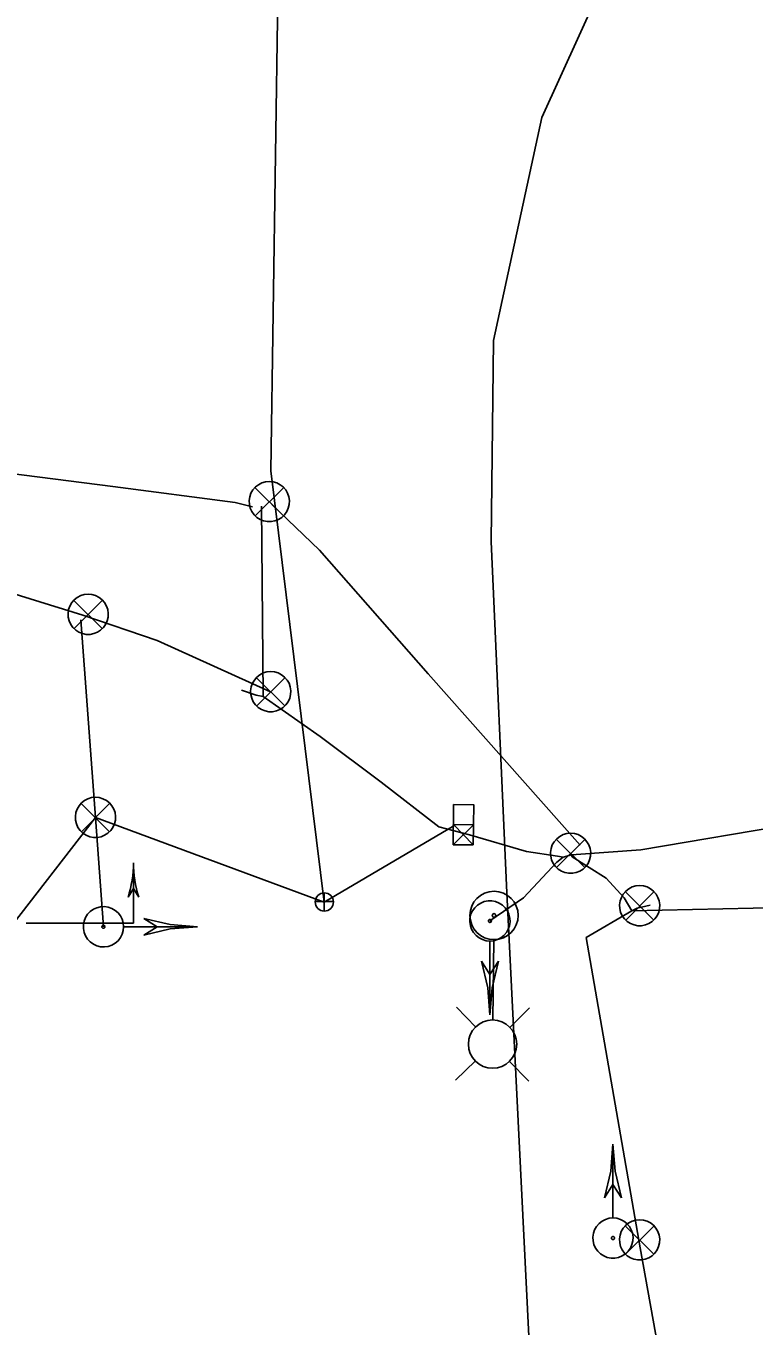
# Model space of a CAD drawing. Extents: x 596028 to 606371, y 330010 to 403088.
# Drawn here: x 604019.5 to 604138.8, y 339345.3 to 339558.4 of the extents above; entities that cross this region are included whole.
import ezdxf

# ---------------------------------------------------------------- set-up
doc = ezdxf.new("R2010")
doc.units = 0
for name, color, linetype in [('Default', 7, 'Continuous'), ('E_FTMS_Conduit', 7, 'Continuous'), ('E_LTG', 7, 'Continuous'), ('E_LTG_CID', 7, 'Continuous'), ('E_SIG', 7, 'Continuous'), ('E_SIG_Conduit', 7, 'Continuous'), ('E_UTL_E_UG', 7, 'Continuous'), ('E_UTL_FO_UG', 7, 'Continuous')]:
    doc.layers.add(name, color=color, linetype=linetype)

# ---------------------------------------------------------------- blocks, each defined once
blk = doc.blocks.new('PBX')
at = {"layer": 'Default'}
for p, q in [((15, 16), (-16, -15)), ((-16, 15), (15, -16))]:
    blk.add_line(p, q, dxfattribs=at)
blk.add_circle((0, 0), 22, dxfattribs=at)
blk = doc.blocks.new('_U270')
at = {"layer": 'E_SIG'}
for p, q in [((-6.09, 0.4), (6.1, 0.4)), ((0, 6.1), (0, -6.1))]:
    blk.add_line(p, q, dxfattribs=at)
blk.add_circle((0, 0.01), 6.1, dxfattribs=at)
blk = doc.blocks.new('POINT_DISPLAY')
at = {"layer": 'Default'}
blk.add_line((0, 0), (0, 0), dxfattribs=at)
blk = doc.blocks.new('CBX')
at = {"layer": 'E_SIG'}
for p, q in [((0, 16.5), (-32.9, -16.5)), ((-32.9, 16.5), (0, -16.5)), ((0, -16.5), (0, 16.5))]:
    blk.add_line(p, q, dxfattribs=at)
blk.add_lwpolyline([(-32.9, -16.5), (-32.9, 16.5), (32.9, 16.5), (32.9, -16.5)], close=True, dxfattribs=at)
blk.add_blockref('POINT_DISPLAY', (0, 0), dxfattribs=at)

msp = doc.modelspace()

# ---------------------------------------------------------------- linework, layer by layer
at = {"layer": 'E_FTMS_Conduit'}
for points in [[(604098.31, 339416.29), (604095.73, 339473.87), (604096.13, 339506.83), (604104.04, 339543.37), (604119.35, 339577.03), (604126.22, 339598.14), (604126.48, 339600.55), (604126.44, 339602.81), (604123.62, 339662.96), (604124.68, 339742.37), (604127.27, 339826.68), (604132.63, 339915.65), (604133.13, 339999.41), (604116.1, 340081), (604112.81, 340092.61), (604102.77, 340130.04), (604106.09, 340206.24), (604111.31, 340283.06)], [(604103.91, 339302.89), (604098.31, 339416.29)]]:
    msp.add_lwpolyline(points, dxfattribs=at)
at = {"layer": 'E_LTG'}
for points in [[(604096, 339395.52), (604096.14, 339408.57)], [(604093.22, 339394.29), (604090.02, 339397.56)], [(604098.76, 339394.23), (604102.02, 339397.43)], [(604093.15, 339388.75), (604089.88, 339385.56)], [(604098.69, 339388.69), (604101.88, 339385.42)]]:
    msp.add_lwpolyline(points, dxfattribs=at)
for centre, radius in [((604096.19, 339412.59), 3.96), ((604096.19, 339412.59), 0.303), ((604095.95, 339391.49), 3.96)]:
    msp.add_circle(centre, radius, dxfattribs=at)
at = {"layer": 'E_LTG_CID'}
msp.add_line((604239.21, 339416.05), (604118.8, 339413.36), dxfattribs=at)
for points in [[(603991.4, 339485.8), (603992.11, 339485.74), (604002.01, 339486.94), (604033.68, 339482.91), (604053.74, 339480.27), (604056.58, 339479.59)], [(604058.09, 339479.67), (604058.35, 339448.5)], [(604087.12, 339427.1), (604077.7, 339434.45), (604067.71, 339441.94), (604058.35, 339448.5), (604057.19, 339448.72), (604054.8, 339449.49)]]:
    msp.add_lwpolyline(points, dxfattribs=at)
at = {"layer": 'E_SIG'}
for points in [[(604059.35, 339483.73), (604058.73, 339483.67), (604058.13, 339483.49), (604057.57, 339483.2), (604057.07, 339482.82), (604056.66, 339482.34), (604056.35, 339481.8), (604056.14, 339481.21), (604056.06, 339480.58), (604056.09, 339479.96), (604056.23, 339479.35), (604056.49, 339478.78), (604056.86, 339478.27), (604057.31, 339477.83), (604057.84, 339477.49), (604058.42, 339477.26), (604059.04, 339477.14), (604059.67, 339477.14), (604060.28, 339477.26), (604060.86, 339477.49), (604061.39, 339477.83), (604061.85, 339478.27), (604062.21, 339478.78), (604062.47, 339479.35), (604062.62, 339479.96), (604062.65, 339480.58), (604062.56, 339481.21), (604062.35, 339481.8), (604062.04, 339482.34), (604061.63, 339482.82), (604061.14, 339483.2), (604060.58, 339483.49), (604059.98, 339483.67), (604059.35, 339483.73)], [(604057.02, 339482.69), (604061.67, 339478.08)], [(604057.06, 339478.08), (604061.72, 339482.73)], [(604029.66, 339465.24), (604029.03, 339465.18), (604028.43, 339465.01), (604027.87, 339464.72), (604027.38, 339464.33), (604026.97, 339463.86), (604026.65, 339463.31), (604026.45, 339462.72), (604026.36, 339462.1), (604026.39, 339461.47), (604026.54, 339460.86), (604026.8, 339460.29), (604027.16, 339459.78), (604027.62, 339459.35), (604028.14, 339459.01), (604028.73, 339458.78), (604029.34, 339458.66), (604029.97, 339458.66), (604030.59, 339458.78), (604031.17, 339459.01), (604031.7, 339459.35), (604032.15, 339459.78), (604032.51, 339460.29), (604032.77, 339460.86), (604032.92, 339461.47), (604032.95, 339462.1), (604032.86, 339462.72), (604032.66, 339463.31), (604032.34, 339463.86), (604031.93, 339464.33), (604031.44, 339464.72), (604030.88, 339465.01), (604030.28, 339465.18), (604029.66, 339465.24)], [(604027.32, 339464.21), (604031.98, 339459.6)], [(604027.37, 339459.6), (604032.02, 339464.25)], [(604059.58, 339452.57), (604058.96, 339452.51), (604058.36, 339452.33), (604057.8, 339452.04), (604057.31, 339451.66), (604056.9, 339451.18), (604056.58, 339450.64), (604056.38, 339450.05), (604056.29, 339449.43), (604056.32, 339448.8), (604056.47, 339448.19), (604056.73, 339447.62), (604057.09, 339447.11), (604057.55, 339446.67), (604058.07, 339446.34), (604058.66, 339446.1), (604059.27, 339445.98), (604059.9, 339445.98), (604060.51, 339446.1), (604061.1, 339446.34), (604061.62, 339446.67), (604062.08, 339447.11), (604062.44, 339447.62), (604062.7, 339448.19), (604062.85, 339448.8), (604062.88, 339449.43), (604062.79, 339450.05), (604062.59, 339450.64), (604062.27, 339451.18), (604061.86, 339451.66), (604061.37, 339452.04), (604060.81, 339452.33), (604060.21, 339452.51), (604059.58, 339452.57)], [(604057.25, 339451.53), (604061.91, 339446.92)], [(604057.3, 339446.92), (604061.95, 339451.57)], [(604030.85, 339431.96), (604030.23, 339431.9), (604029.63, 339431.72), (604029.07, 339431.44), (604028.57, 339431.05), (604028.16, 339430.58), (604027.85, 339430.03), (604027.64, 339429.44), (604027.56, 339428.82), (604027.59, 339428.19), (604027.73, 339427.58), (604027.99, 339427.01), (604028.36, 339426.5), (604028.81, 339426.07), (604029.34, 339425.73), (604029.92, 339425.49), (604030.54, 339425.38), (604031.17, 339425.38), (604031.78, 339425.49), (604032.36, 339425.73), (604032.89, 339426.07), (604033.35, 339426.5), (604033.71, 339427.01), (604033.97, 339427.58), (604034.12, 339428.19), (604034.15, 339428.82), (604034.06, 339429.44), (604033.85, 339430.03), (604033.54, 339430.58), (604033.13, 339431.05), (604032.64, 339431.44), (604032.08, 339431.72), (604031.48, 339431.9), (604030.85, 339431.96)], [(604028.52, 339430.92), (604033.17, 339426.31)], [(604028.56, 339426.31), (604033.22, 339430.97)], [(604108.75, 339426.07), (604108.12, 339426.01), (604107.52, 339425.83), (604106.96, 339425.55), (604106.47, 339425.16), (604106.06, 339424.68), (604105.74, 339424.14), (604105.54, 339423.55), (604105.45, 339422.93), (604105.48, 339422.3), (604105.63, 339421.69), (604105.89, 339421.12), (604106.25, 339420.61), (604106.71, 339420.18), (604107.23, 339419.84), (604107.82, 339419.6), (604108.43, 339419.49), (604109.06, 339419.49), (604109.68, 339419.6), (604110.26, 339419.84), (604110.79, 339420.18), (604111.24, 339420.61), (604111.6, 339421.12), (604111.86, 339421.69), (604112.01, 339422.3), (604112.04, 339422.93), (604111.95, 339423.55), (604111.75, 339424.14), (604111.43, 339424.68), (604111.02, 339425.16), (604110.53, 339425.55), (604109.97, 339425.83), (604109.37, 339426.01), (604108.75, 339426.07)], [(604106.41, 339425.03), (604111.07, 339420.42)], [(604106.46, 339420.42), (604111.11, 339425.08)], [(604037.08, 339411.34), (604037.08, 339421.22)], [(604037.08, 339416.99), (604036.2, 339415.58)], [(604037.97, 339415.58), (604037.08, 339416.99)], [(604120.07, 339417.48), (604119.44, 339417.42), (604118.84, 339417.25), (604118.28, 339416.96), (604117.79, 339416.57), (604117.38, 339416.1), (604117.07, 339415.55), (604116.86, 339414.96), (604116.77, 339414.34), (604116.8, 339413.71), (604116.95, 339413.1), (604117.21, 339412.53), (604117.57, 339412.02), (604118.03, 339411.59), (604118.55, 339411.25), (604119.14, 339411.02), (604119.75, 339410.9), (604120.38, 339410.9), (604121, 339411.02), (604121.58, 339411.25), (604122.11, 339411.59), (604122.56, 339412.02), (604122.92, 339412.53), (604123.19, 339413.1), (604123.33, 339413.71), (604123.36, 339414.34), (604123.27, 339414.96), (604123.07, 339415.55), (604122.76, 339416.1), (604122.34, 339416.57), (604121.85, 339416.96), (604121.29, 339417.25), (604120.69, 339417.42), (604120.07, 339417.48)], [(604117.73, 339416.44), (604122.39, 339411.83)], [(604117.78, 339411.83), (604122.43, 339416.49)], [(604035.46, 339410.73), (604035.4, 339411.36), (604035.23, 339411.96), (604034.94, 339412.51), (604034.55, 339413.01), (604034.08, 339413.42), (604033.53, 339413.73), (604032.94, 339413.94), (604032.32, 339414.03), (604031.69, 339414), (604031.08, 339413.85), (604030.51, 339413.59), (604030, 339413.22), (604029.57, 339412.77), (604029.23, 339412.24), (604029, 339411.66), (604028.88, 339411.04), (604028.88, 339410.42), (604029, 339409.8), (604029.23, 339409.22), (604029.57, 339408.69), (604030, 339408.24), (604030.51, 339407.87), (604031.08, 339407.61), (604031.69, 339407.46), (604032.32, 339407.43), (604032.94, 339407.52), (604033.53, 339407.73), (604034.08, 339408.04), (604034.55, 339408.45), (604034.94, 339408.95), (604035.23, 339409.5), (604035.4, 339410.11), (604035.46, 339410.73)], [(604095.52, 339408.39), (604096.15, 339408.45), (604096.75, 339408.63), (604097.31, 339408.91), (604097.8, 339409.3), (604098.21, 339409.78), (604098.52, 339410.32), (604098.73, 339410.91), (604098.82, 339411.53), (604098.79, 339412.16), (604098.64, 339412.77), (604098.38, 339413.34), (604098.02, 339413.85), (604097.56, 339414.28), (604097.03, 339414.62), (604096.45, 339414.86), (604095.83, 339414.98), (604095.21, 339414.98), (604094.59, 339414.86), (604094.01, 339414.62), (604093.48, 339414.28), (604093.03, 339413.85), (604092.66, 339413.34), (604092.4, 339412.77), (604092.25, 339412.16), (604092.23, 339411.53), (604092.31, 339410.91), (604092.52, 339410.32), (604092.83, 339409.78), (604093.24, 339409.3), (604093.74, 339408.91), (604094.29, 339408.63), (604094.9, 339408.45), (604095.52, 339408.39)], [(604047.56, 339410.73), (604043.11, 339411.08), (604038.76, 339412.11)], [(604040.96, 339410.73), (604038.76, 339412.11)], [(604095.52, 339411.44), (604095.57, 339411.44), (604095.62, 339411.46), (604095.66, 339411.48), (604095.7, 339411.51), (604095.73, 339411.54), (604095.75, 339411.59), (604095.77, 339411.63), (604095.77, 339411.68), (604095.77, 339411.73), (604095.76, 339411.77), (604095.74, 339411.82), (604095.71, 339411.86), (604095.68, 339411.89), (604095.64, 339411.91), (604095.59, 339411.93), (604095.55, 339411.94), (604095.5, 339411.94), (604095.45, 339411.93), (604095.41, 339411.91), (604095.37, 339411.89), (604095.33, 339411.86), (604095.3, 339411.82), (604095.28, 339411.77), (604095.27, 339411.73), (604095.27, 339411.68), (604095.28, 339411.63), (604095.29, 339411.59), (604095.32, 339411.54), (604095.35, 339411.51), (604095.38, 339411.48), (604095.43, 339411.46), (604095.47, 339411.44), (604095.52, 339411.44)], [(604037.08, 339411.34), (604019.47, 339411.34)], [(604032.42, 339410.73), (604032.41, 339410.78), (604032.4, 339410.82), (604032.38, 339410.87), (604032.35, 339410.9), (604032.31, 339410.94), (604032.27, 339410.96), (604032.22, 339410.98), (604032.17, 339410.98), (604032.13, 339410.98), (604032.08, 339410.97), (604032.04, 339410.95), (604032, 339410.92), (604031.96, 339410.89), (604031.94, 339410.85), (604031.92, 339410.8), (604031.91, 339410.75), (604031.91, 339410.71), (604031.92, 339410.66), (604031.94, 339410.62), (604031.96, 339410.57), (604032, 339410.54), (604032.04, 339410.51), (604032.08, 339410.49), (604032.13, 339410.48), (604032.17, 339410.48), (604032.22, 339410.49), (604032.27, 339410.5), (604032.31, 339410.53), (604032.35, 339410.56), (604032.38, 339410.59), (604032.4, 339410.64), (604032.41, 339410.68), (604032.42, 339410.73)], [(604032.14, 339411.34), (604032.14, 339411.34)], [(604047.56, 339410.73), (604035.52, 339410.73)], [(604047.56, 339410.73), (604043.11, 339410.38), (604038.76, 339409.36)], [(604038.76, 339409.36), (604040.96, 339410.73)], [(604095.52, 339396.29), (604095.52, 339408.33)], [(604095.52, 339396.29), (604095.18, 339400.74), (604094.15, 339405.09)], [(604094.15, 339405.09), (604095.52, 339402.89)], [(604095.52, 339396.29), (604095.87, 339400.74), (604096.9, 339405.09)], [(604095.52, 339402.89), (604096.9, 339405.09)], [(604115.69, 339375.1), (604115.35, 339370.65), (604114.32, 339366.3)], [(604115.69, 339375.1), (604115.69, 339363.06)], [(604115.69, 339375.1), (604116.04, 339370.65), (604117.07, 339366.3)], [(604115.69, 339368.5), (604114.32, 339366.3)], [(604117.07, 339366.3), (604115.69, 339368.5)], [(604115.69, 339363), (604115.07, 339362.94), (604114.47, 339362.77), (604113.91, 339362.48), (604113.42, 339362.09), (604113, 339361.62), (604112.69, 339361.07), (604112.49, 339360.48), (604112.4, 339359.86), (604112.43, 339359.23), (604112.57, 339358.62), (604112.83, 339358.05), (604113.2, 339357.54), (604113.65, 339357.11), (604114.18, 339356.77), (604114.76, 339356.54), (604115.38, 339356.42), (604116.01, 339356.42), (604116.62, 339356.54), (604117.2, 339356.77), (604117.73, 339357.11), (604118.19, 339357.54), (604118.55, 339358.05), (604118.81, 339358.62), (604118.96, 339359.23), (604118.99, 339359.86), (604118.9, 339360.48), (604118.69, 339361.07), (604118.38, 339361.62), (604117.97, 339362.09), (604117.48, 339362.48), (604116.92, 339362.77), (604116.32, 339362.94), (604115.69, 339363)], [(604120.05, 339362.7), (604119.43, 339362.64), (604118.83, 339362.47), (604118.27, 339362.18), (604117.78, 339361.79), (604117.37, 339361.32), (604117.05, 339360.77), (604116.85, 339360.18), (604116.76, 339359.56), (604116.79, 339358.93), (604116.93, 339358.32), (604117.2, 339357.75), (604117.56, 339357.24), (604118.01, 339356.81), (604118.54, 339356.47), (604119.12, 339356.24), (604119.74, 339356.12), (604120.37, 339356.12), (604120.98, 339356.24), (604121.57, 339356.47), (604122.09, 339356.81), (604122.55, 339357.24), (604122.91, 339357.75), (604123.17, 339358.32), (604123.32, 339358.93), (604123.35, 339359.56), (604123.26, 339360.18), (604123.06, 339360.77), (604122.74, 339361.32), (604122.33, 339361.79), (604121.84, 339362.18), (604121.28, 339362.47), (604120.68, 339362.64), (604120.05, 339362.7)], [(604117.72, 339361.66), (604122.38, 339357.05)], [(604117.77, 339357.05), (604122.42, 339361.71)], [(604115.69, 339359.95), (604115.64, 339359.95), (604115.6, 339359.94), (604115.56, 339359.91), (604115.52, 339359.88), (604115.49, 339359.85), (604115.46, 339359.81), (604115.45, 339359.76), (604115.44, 339359.71), (604115.44, 339359.67), (604115.45, 339359.62), (604115.47, 339359.58), (604115.5, 339359.54), (604115.54, 339359.5), (604115.58, 339359.48), (604115.62, 339359.46), (604115.67, 339359.45), (604115.72, 339359.45), (604115.76, 339359.46), (604115.81, 339359.48), (604115.85, 339359.5), (604115.88, 339359.54), (604115.91, 339359.58), (604115.93, 339359.62), (604115.94, 339359.67), (604115.94, 339359.71), (604115.94, 339359.76), (604115.92, 339359.81), (604115.9, 339359.85), (604115.87, 339359.88), (604115.83, 339359.91), (604115.79, 339359.94), (604115.74, 339359.95), (604115.69, 339359.95)]]:
    msp.add_lwpolyline(points, dxfattribs=at)
for centre, start, end in [((604018.57, 339421.22), 342.2377, 0), ((604055.59, 339421.22), 180, 197.7623)]:
    msp.add_arc(centre, 18.51, start, end, dxfattribs=at)
at = {"layer": 'E_SIG_Conduit'}
for p, q in [((604059.6, 339485.45), (604062.07, 339651.51)), ((604068.37, 339414.79), (604059.6, 339485.45)), ((604030.85, 339428.66), (604068.37, 339414.79)), ((604068.37, 339414.79), (604089.62, 339427.27))]:
    msp.add_line(p, q, dxfattribs=at)
for points in [[(604059.76, 339479.97), (604067.57, 339472.48), (604085.4, 339452.17), (604110.32, 339424.08)], [(603997.49, 339471.66), (604009.86, 339467.66), (604028.76, 339461.8), (604040.97, 339457.63), (604059.55, 339449.24)], [(604030.85, 339428.66), (604028.45, 339461.05)], [(604107.52, 339422.15), (604108.91, 339422.5), (604120.24, 339423.33), (604146.12, 339427.71), (604162.14, 339429.46), (604177.07, 339431.35), (604179.36, 339431.39), (604187.49, 339431.73)], [(604030.85, 339428.66), (604016.04, 339409.51)], [(604030.85, 339428.66), (604032.16, 339410.73)], [(604087.12, 339427.1), (604092.17, 339425.8), (604101.54, 339423.05), (604106.59, 339422.32), (604107.52, 339422.15)], [(604108.91, 339422.5), (604108.99, 339422.2), (604114.6, 339418.72), (604117.51, 339415.45), (604118.8, 339413.36)], [(604107.52, 339422.15), (604106.51, 339421.32), (604101.02, 339415.45), (604095.52, 339411.69)], [(604111.28, 339408.98), (604118.8, 339413.36), (604119.68, 339413.8), (604121.77, 339414.29)], [(604129.53, 339305.81), (604120.15, 339358.11), (604111.28, 339408.98)]]:
    msp.add_lwpolyline(points, dxfattribs=at)

# ---------------------------------------------------------------- block references
at = {"layer": 'E_UTL_E_UG', "xscale": 0.1, "yscale": 0.10000000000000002, "rotation": 89.38631717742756}
msp.add_blockref('CBX', (604091.18, 339427.46), dxfattribs=at)
at = {"layer": 'E_UTL_E_UG', "xscale": 0.24606250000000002, "yscale": 0.24606250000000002}
msp.add_blockref('_U270', (604068.37, 339414.79), dxfattribs=at)
at = {"layer": 'E_UTL_FO_UG', "xscale": 2.9527500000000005e-11, "yscale": 2.9527500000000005e-11}
msp.add_blockref('PBX', (604089.62, 339427.27), dxfattribs=at)

doc.saveas('drawing.dxf')
